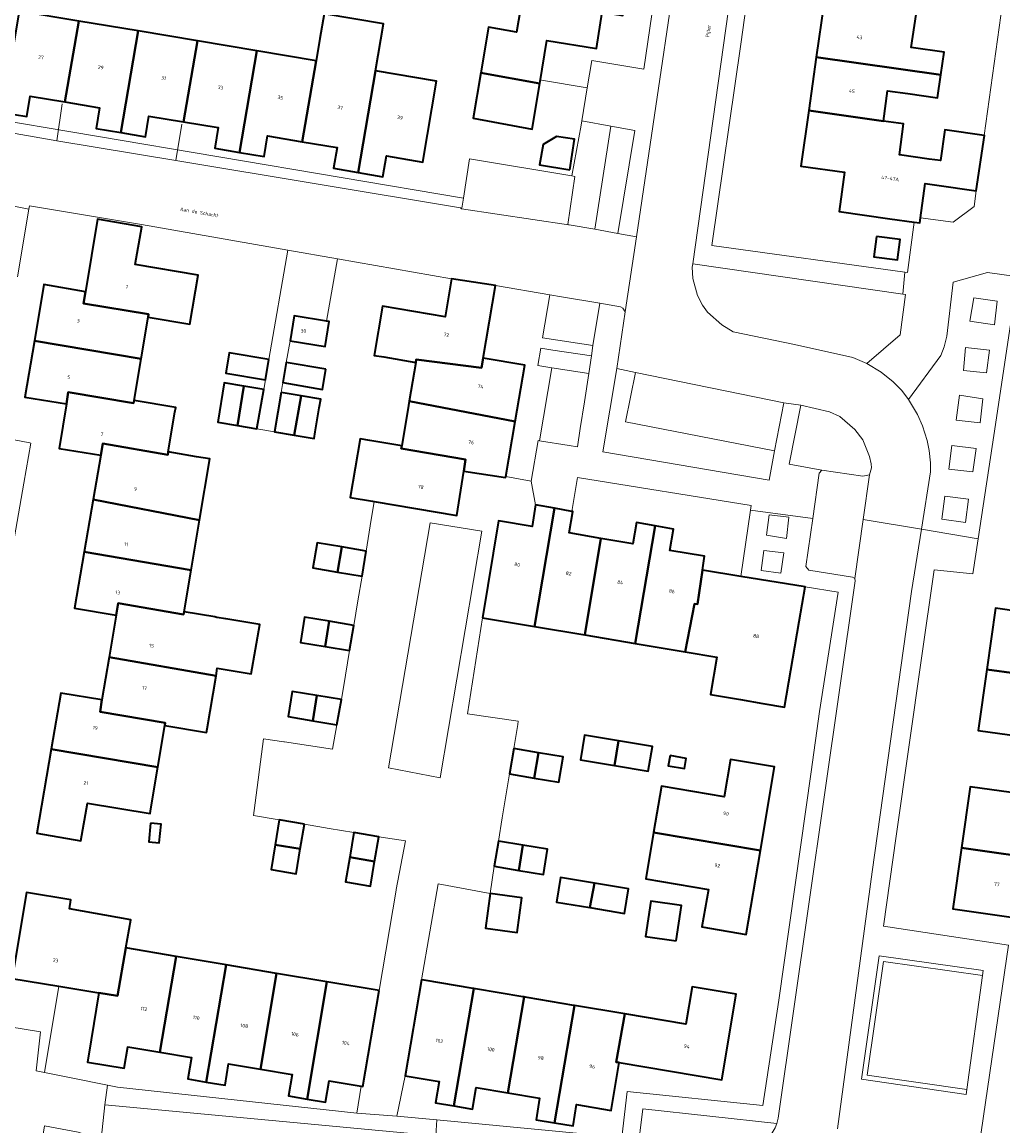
# Model space of a CAD drawing. Header units: metres. Extents: x 197700 to 204338, y 317132 to 325229.
# Tile 1019 of 1056: x 199365 to 199463, y 321576 to 321686. Entities that reach past the tile are written whole.
import ezdxf
from ezdxf.enums import TextEntityAlignment as Align

# ---------------------------------------------------------------- set-up
doc = ezdxf.new("R2010")
doc.units = ezdxf.units.M
for name, color, linetype, lineweight in [('B-WE-GR-BEPLANTING_CULTUUR_BODEMBEDEKKER-GV', 90, 'Continuous', 18), ('B-WE-GR-BEPLANTING_CULTUUR_HEESTERS-GV', 90, 'Continuous', 18), ('B-WE-GR-GROENVOORZIENING-GV', 80, 'Continuous', 18), ('B-WE-IE-TERREINAFSCHEIDING_KUNSTMATIG_HEKWERK-G', 20, 'IE-TERREINAFSCHEIDING-KUNSTMATIG', 18), ('B-WE-OG-BEBOUWING-GV', 7, 'Continuous', 35), ('B-WE-OG-BEBOUWING-T18', 10, 'Continuous', 18), ('B-WE-OG-TERREIN_ERF-GV', 7, 'Continuous', 18), ('B-WE-OG-TOPOGRAFIE-T18', 10, 'Continuous', 18), ('B-WE-VH-VERHARDING_ASFALT-GV', 252, 'Continuous', 18), ('B-WE-VH-VERHARDING_BETONSTRAATSTEEN-GV', 252, 'Continuous', 18), ('B-WE-VH-VERHARDING_TEGEL-GV', 252, 'Continuous', 18)]:
    doc.layers.add(name, color=color, linetype=linetype, lineweight=lineweight)
doc.styles.add('NLCS-ISO-M200-T18', font='NLCS-ISO.ttf', dxfattribs={"height": 0.36})
doc.linetypes.add('IE-TERREINAFSCHEIDING-KUNSTMATIG', pattern='A,4,[82,NLCS.SHX,S=0.75,R=90,X=0,Y=0],4,-2', length=10)

msp = doc.modelspace()

# ---------------------------------------------------------------- linework, layer by layer
at = {"layer": 'B-WE-GR-BEPLANTING_CULTUUR_BODEMBEDEKKER-GV'}
for points in [[(199419.358, 321665.83), (199421.911, 321665.373), (199423.504, 321675.699), (199420.61, 321676.229), (199420.563, 321675.793), (199419.634, 321670.713), (199419.918, 321670.666), (199419.21, 321665.857)], [(199459.818, 321658.527), (199459.404, 321656.196), (199461.865, 321655.82), (199462.133, 321658.181)], [(199421.324, 321650.952), (199421.598, 321652.704), (199417.723, 321653.275), (199416.518, 321653.479), (199416.226, 321651.75), (199417.623, 321651.531)], [(199461.365, 321653.273), (199458.992, 321653.553), (199458.765, 321651.247), (199461.086, 321651.009)], [(199460.708, 321648.435), (199458.39, 321648.785), (199458.03, 321646.286), (199460.44, 321646.027)], [(199457.628, 321643.75), (199457.311, 321641.403), (199459.705, 321641.121), (199460.054, 321643.452)], [(199456.906, 321638.684), (199456.628, 321636.387), (199458.976, 321636.038), (199459.276, 321638.4)], [(199439.081, 321634.799), (199441.073, 321634.456), (199441.315, 321636.572), (199439.336, 321636.827)], [(199438.545, 321631.248), (199440.499, 321630.996), (199440.808, 321633.033), (199438.823, 321633.249)]]:
    msp.add_lwpolyline(points, close=True, dxfattribs=at)
at = {"layer": 'B-WE-GR-BEPLANTING_CULTUUR_HEESTERS-GV'}
for points in [[(199423.504, 321675.699), (199421.911, 321665.373), (199424.23, 321664.958), (199425.929, 321675.254)], [(199449.113, 321651.967), (199452.448, 321654.817), (199452.981, 321658.846), (199452.698, 321658.887), (199431.706, 321661.922), (199431.658, 321661.572), (199431.704, 321660.464), (199432.18, 321658.764), (199432.684, 321657.781), (199433.188, 321657.07), (199434.625, 321655.829), (199435.734, 321655.12), (199441.88, 321653.865), (199447.715, 321652.562)], [(199422.421, 321657.97), (199418.591, 321658.62), (199417.421, 321658.818), (199416.694, 321654.517), (199421.719, 321653.756)], [(199439.88, 321643.221), (199424.992, 321646.114), (199425.975, 321651.054), (199424.131, 321651.465), (199422.725, 321643.104), (199439.355, 321640.303)], [(199444.602, 321641.281), (199448.718, 321640.677), (199449.384, 321640.818), (199449.571, 321641.532), (199449.563, 321641.92), (199449.386, 321642.659), (199448.699, 321644.335), (199447.92, 321645.357), (199446.408, 321646.639), (199445.387, 321647.111), (199442.515, 321647.771), (199441.338, 321641.874)], [(199360.181, 321586.53), (199360.118, 321586.147), (199366.484, 321585.137), (199366.059, 321581.225), (199366.884, 321581.06), (199368.314, 321589.696), (199363.64, 321590.47), (199360.905, 321590.921), (199360.556, 321588.801)], [(199440.109, 321575.97), (199426.721, 321577.439), (199426.141, 321572.819), (199435.035, 321571.976), (199436.153, 321572.169), (199437.587, 321572.843), (199438.689, 321573.761), (199439.434, 321574.692), (199439.948, 321575.536)]]:
    msp.add_lwpolyline(points, close=True, dxfattribs=at)
at = {"layer": 'B-WE-GR-GROENVOORZIENING-GV'}
for points in [[(199460.677, 321590.773), (199460.745, 321591.268), (199450.343, 321592.719), (199448.571, 321580.378), (199459.03, 321578.872), (199459.099, 321579.368), (199449.135, 321580.802), (199450.767, 321592.155)], [(199459.099, 321579.368), (199460.677, 321590.773), (199450.767, 321592.155), (199449.135, 321580.802)]]:
    msp.add_lwpolyline(points, close=True, dxfattribs=at)
at = {"layer": 'B-WE-IE-TERREINAFSCHEIDING_KUNSTMATIG_HEKWERK-G'}
for points in [[(199416.595, 321680.3), (199421.152, 321679.517)], [(199368.11, 321674.227), (199368.647, 321677.931)], [(199380.016, 321672.237), (199380.613, 321675.898)], [(199365.419, 321644.008), (199365.537, 321643.991)]]:
    msp.add_lwpolyline(points, dxfattribs=at)
at = {"layer": 'B-WE-OG-BEBOUWING-GV'}
for points in [[(199410.522, 321681.01), (199416.412, 321679.959), (199417.13, 321684.26), (199422.07, 321683.46), (199422.65, 321687.08), (199424.73, 321686.74), (199425.145, 321689.198), (199415.071, 321690.94), (199414.09, 321685.1), (199411.29, 321685.57)], [(199444.8, 321687.85), (199444.06, 321682.579), (199456.508, 321680.83), (199456.83, 321683.09), (199453.553, 321683.55), (199454.057, 321686.841), (199453.686, 321686.89), (199452.685, 321687.023), (199452.03, 321687.11), (199450.04, 321687.38), (199444.819, 321687.989)], [(199362.653, 321677.06), (199365.12, 321676.64), (199365.46, 321678.7), (199368.929, 321678.115), (199370.32, 321686.2), (199364.37, 321687.199)], [(199394.059, 321682.217), (199392.67, 321674.124), (199396.14, 321673.54), (199395.79, 321671.47), (199398.269, 321671.048), (199399.988, 321681.222), (199400.783, 321685.926), (199394.849, 321686.922), (199394.437, 321684.456)], [(199368.929, 321678.115), (199372.4, 321677.53), (199372.05, 321675.45), (199374.509, 321675.036), (199376.259, 321685.204), (199370.32, 321686.2)], [(199382.199, 321684.207), (199376.259, 321685.204), (199374.509, 321675.036), (199376.98, 321674.62), (199377.33, 321676.7), (199380.79, 321676.121)], [(199388.129, 321683.212), (199382.199, 321684.207), (199380.79, 321676.121), (199384.26, 321675.54), (199383.92, 321673.47), (199386.381, 321673.055)], [(199392.67, 321674.124), (199394.059, 321682.217), (199388.129, 321683.212), (199386.381, 321673.055), (199388.84, 321672.64), (199389.19, 321674.71)], [(199444.06, 321682.579), (199443.309, 321677.238), (199450.781, 321676.185), (199451.183, 321679.218), (199453.197, 321678.95), (199456.18, 321678.53), (199456.508, 321680.83)], [(199398.269, 321671.048), (199400.73, 321670.63), (199401.08, 321672.71), (199404.71, 321672.1), (199406.08, 321680.2), (199399.988, 321681.222)], [(199416.412, 321679.959), (199410.522, 321681.01), (199409.76, 321676.48), (199415.65, 321675.4)], [(199453.863, 321666.089), (199454.406, 321666.013), (199454.477, 321666.519), (199454.958, 321669.943), (199456.119, 321669.778), (199460.056, 321669.218), (199460.884, 321674.736), (199460.834, 321674.743), (199456.905, 321675.302), (199456.469, 321672.24), (199455.33, 321672.4), (199452.383, 321672.814), (199452.793, 321675.905), (199450.781, 321676.185), (199443.309, 321677.238), (199442.53, 321671.69), (199446.887, 321671.078), (199446.335, 321667.146), (199451.405, 321666.434)], [(199419.407, 321671.312), (199419.901, 321674.374), (199418.072, 321674.662), (199416.759, 321673.848), (199416.387, 321671.806)], [(199370.99, 321659.13), (199370.792, 321657.946), (199377.307, 321656.876), (199377.26, 321656.6), (199381.42, 321655.9), (199382.24, 321660.8), (199375.97, 321661.85), (199376.61, 321665.63), (199372.2, 321666.37)], [(199450.089, 321664.654), (199449.816, 321662.62), (199452.176, 321662.304), (199452.449, 321664.338)], [(199410.74, 321652.5), (199411.97, 321659.74), (199407.58, 321660.41), (199406.95, 321656.63), (199400.68, 321657.68), (199399.86, 321652.77), (199400.824, 321652.608), (199404.02, 321652.07), (199404.068, 321652.356), (199410.571, 321651.508)], [(199376.553, 321652.42), (199377.26, 321656.6), (199377.307, 321656.876), (199370.792, 321657.946), (199370.99, 321659.13), (199366.83, 321659.85), (199365.879, 321654.22)], [(199391.44, 321654.22), (199394.94, 321653.64), (199395.35, 321656.14), (199395.083, 321656.185), (199391.86, 321656.73)], [(199365.879, 321654.22), (199364.93, 321648.6), (199369.08, 321647.91), (199369.274, 321649.094), (199375.803, 321647.984), (199375.85, 321648.26), (199376.553, 321652.42)], [(199389.31, 321652.35), (199385.35, 321653.01), (199385.02, 321651), (199388.98, 321650.32)], [(199413.953, 321646.149), (199414.91, 321651.78), (199410.74, 321652.5), (199410.571, 321651.508), (199404.068, 321652.356), (199404.02, 321652.07), (199403.364, 321648.188)], [(199395.02, 321651.39), (199391.07, 321652.05), (199390.73, 321650.04), (199394.68, 321649.37)], [(199386.835, 321649.695), (199384.86, 321650.02), (199384.22, 321646.09), (199386.192, 321645.752)], [(199369.08, 321647.91), (199368.35, 321643.46), (199372.51, 321642.78), (199372.712, 321643.963), (199379.213, 321642.834), (199379.26, 321643.11), (199379.932, 321647.098), (199380.01, 321647.56), (199375.85, 321648.26), (199375.803, 321647.984), (199369.274, 321649.094)], [(199386.192, 321645.752), (199388.13, 321645.42), (199388.81, 321649.37), (199386.835, 321649.695)], [(199391.866, 321644.786), (199392.54, 321648.73), (199390.57, 321649.06), (199389.9, 321645.11)], [(199392.54, 321648.73), (199391.866, 321644.786), (199393.84, 321644.46), (199393.952, 321645.117), (199394.358, 321647.509), (199394.51, 321648.4)], [(199408.81, 321641.18), (199413, 321640.54), (199413.017, 321640.641), (199413.953, 321646.149), (199403.364, 321648.188), (199403.292, 321647.761), (199402.61, 321643.73), (199402.561, 321643.444), (199408.995, 321642.366)], [(199371.755, 321638.356), (199382.386, 321636.287), (199383.42, 321642.41), (199382.075, 321642.636), (199379.26, 321643.11), (199379.213, 321642.834), (199372.712, 321643.963), (199372.51, 321642.78)], [(199408.81, 321641.18), (199408.995, 321642.366), (199402.561, 321643.444), (199402.61, 321643.73), (199399.421, 321644.268), (199398.46, 321644.43), (199397.45, 321638.56), (199399.681, 321638.184), (199399.859, 321638.154), (199408.12, 321636.76)], [(199382.386, 321636.287), (199371.755, 321638.356), (199370.86, 321633.108), (199381.544, 321631.301)], [(199410.68, 321626.53), (199415.901, 321625.655), (199417.869, 321637.473), (199416, 321637.81), (199415.64, 321635.65), (199412.27, 321636.23)], [(199422.53, 321634.46), (199419.34, 321635.01), (199419.71, 321637.14), (199419.606, 321637.159), (199417.869, 321637.473), (199415.901, 321625.655), (199420.93, 321624.812)], [(199425.96, 321623.969), (199427.938, 321635.73), (199426.09, 321636.06), (199425.72, 321633.91), (199422.53, 321634.46), (199420.93, 321624.812)], [(199430.96, 321623.131), (199431.884, 321627.928), (199432.17, 321627.88), (199432.679, 321631.274), (199432.89, 321632.68), (199429.42, 321633.27), (199429.79, 321635.4), (199427.938, 321635.73), (199425.96, 321623.969)], [(199396.195, 321631.104), (199396.611, 321633.614), (199394.14, 321634.03), (199393.73, 321631.52)], [(199396.611, 321633.614), (199396.195, 321631.104), (199398.65, 321630.69), (199399.07, 321633.2)], [(199374.05, 321626.8), (199374.245, 321627.984), (199380.794, 321626.854), (199380.84, 321627.13), (199381.544, 321631.301), (199370.86, 321633.108), (199369.9, 321627.48)], [(199436.503, 321630.658), (199432.679, 321631.274), (199432.17, 321627.88), (199431.884, 321627.928), (199430.96, 321623.131), (199434.113, 321622.602), (199433.476, 321618.861), (199435.867, 321618.454), (199436.48, 321618.35), (199438.732, 321617.967), (199440.89, 321617.6), (199442.36, 321626.17), (199442.939, 321629.622)], [(199474.49, 321625.62), (199474.86, 321628.6), (199467.4, 321629.68), (199467.04, 321626.76), (199461.97, 321627.49), (199461.104, 321621.369), (199470.006, 321620.141), (199473.678, 321619.587)], [(199373.349, 321622.581), (199384.042, 321620.72), (199384.172, 321621.485), (199387.571, 321620.906), (199388.411, 321625.841), (199385.01, 321626.42), (199384.129, 321626.57), (199383.916, 321626.606), (199380.84, 321627.13), (199380.794, 321626.854), (199374.245, 321627.984), (199374.05, 321626.8)], [(199395.36, 321626.18), (199392.9, 321626.59), (199392.48, 321624.07), (199394.94, 321623.66)], [(199395.36, 321626.18), (199394.94, 321623.66), (199397.4, 321623.25), (199397.82, 321625.77)], [(199384.042, 321620.72), (199373.349, 321622.581), (199372.64, 321618.32), (199372.442, 321617.136), (199378.966, 321616.016), (199378.92, 321615.74), (199383.08, 321615.05), (199383.141, 321615.409)], [(199470.006, 321620.141), (199461.104, 321621.369), (199460.24, 321615.26), (199465.3, 321614.55), (199464.9, 321611.73), (199474.14, 321610.441), (199474.55, 321613.36), (199472.924, 321613.592), (199469.15, 321614.13)], [(199394.12, 321618.75), (199391.66, 321619.16), (199391.26, 321616.64), (199393.725, 321616.225)], [(199372.64, 321618.32), (199368.51, 321619), (199367.549, 321613.392), (199378.224, 321611.576), (199378.92, 321615.74), (199378.966, 321616.016), (199372.442, 321617.136)], [(199394.12, 321618.75), (199393.725, 321616.225), (199396.13, 321615.82), (199396.58, 321618.34)], [(199424.29, 321614.208), (199420.88, 321614.78), (199420.47, 321612.31), (199423.869, 321611.744)], [(199424.29, 321614.208), (199423.869, 321611.744), (199427.26, 321611.18), (199427.68, 321613.64)], [(199378.224, 321611.576), (199367.549, 321613.392), (199366.11, 321604.99), (199370.53, 321604.23), (199371.19, 321608), (199377.45, 321606.94), (199377.531, 321607.425)], [(199413.81, 321613.44), (199413.4, 321610.91), (199415.85, 321610.497), (199416.281, 321613.024)], [(199416.281, 321613.024), (199415.85, 321610.497), (199418.32, 321610.08), (199418.74, 321612.61)], [(199429.442, 321612.741), (199429.265, 321611.725), (199430.877, 321611.443), (199431.055, 321612.46)], [(199427.796, 321605.049), (199438.466, 321603.249), (199439.87, 321611.62), (199435.47, 321612.37), (199434.84, 321608.63), (199428.58, 321609.68)], [(199458.579, 321603.51), (199467.462, 321602.27), (199468.32, 321608.28), (199471.995, 321607.771), (199473.73, 321607.53), (199473.736, 321607.529), (199474.14, 321610.441), (199464.9, 321611.73), (199464.5, 321608.91), (199459.44, 321609.62)], [(199377.5, 321605.98), (199377.314, 321604.132), (199378.364, 321604.026), (199378.55, 321605.874)], [(199392.88, 321605.88), (199390.37, 321606.31), (199389.955, 321603.839), (199392.47, 321603.41)], [(199397.406, 321602.581), (199399.903, 321602.151), (199400.33, 321604.62), (199397.82, 321605.04)], [(199438.466, 321603.249), (199427.796, 321605.049), (199427.01, 321600.41), (199433.28, 321599.37), (199432.63, 321595.62), (199437.06, 321594.87)], [(199392.47, 321603.41), (199389.955, 321603.839), (199389.54, 321601.37), (199392.06, 321600.94)], [(199414.31, 321601.27), (199414.73, 321603.791), (199412.27, 321604.2), (199411.85, 321601.69)], [(199414.31, 321601.27), (199416.77, 321600.85), (199417.2, 321603.38), (199414.73, 321603.791)], [(199397.406, 321602.581), (199396.99, 321600.11), (199399.48, 321599.7), (199399.903, 321602.151)], [(199472.27, 321592.44), (199476.46, 321591.95), (199476.791, 321594.213), (199476.88, 321594.82), (199473.769, 321595.262), (199468.895, 321595.955), (199469.739, 321601.945), (199467.462, 321602.27), (199458.579, 321603.51), (199457.72, 321597.41), (199466.59, 321596.16), (199467.642, 321596.01), (199467.22, 321593.15)], [(199421.432, 321597.541), (199421.872, 321600), (199418.5, 321600.56), (199418.09, 321598.1)], [(199421.432, 321597.541), (199424.9, 321596.96), (199425.3, 321599.43), (199421.872, 321600)], [(199375.034, 321593.508), (199375.538, 321596.314), (199369.381, 321597.42), (199369.53, 321598.31), (199365.1, 321599.07), (199363.644, 321590.492), (199363.64, 321590.47), (199368.314, 321589.696), (199372.34, 321589.03), (199374.175, 321588.726)], [(199411.465, 321598.968), (199410.993, 321595.475), (199414.155, 321595.044), (199414.627, 321598.536)], [(199430.063, 321594.21), (199430.569, 321597.767), (199427.502, 321598.203), (199426.996, 321594.646)], [(199371.553, 321584.325), (199371.18, 321582.1), (199374.87, 321581.48), (199375.24, 321583.63), (199378.409, 321583.096), (199380.041, 321592.665), (199375.034, 321593.508), (199374.175, 321588.726), (199372.34, 321589.03)], [(199385.072, 321591.819), (199380.041, 321592.665), (199378.409, 321583.096), (199381.59, 321582.56), (199381.22, 321580.41), (199383.069, 321580.097)], [(199388.481, 321581.405), (199390.1, 321590.973), (199385.072, 321591.819), (199383.069, 321580.097), (199384.94, 321579.78), (199385.3, 321581.94)], [(199393.15, 321578.4), (199395.131, 321590.126), (199390.1, 321590.973), (199388.481, 321581.405), (199391.66, 321580.87), (199391.3, 321578.71)], [(199400.34, 321589.25), (199395.131, 321590.126), (199393.15, 321578.4), (199395, 321578.09), (199395.36, 321580.24), (199398.539, 321579.691), (199398.72, 321579.66)], [(199404.6, 321590.34), (199402.97, 321580.74), (199406.35, 321580.17), (199405.99, 321578.02), (199407.83, 321577.712), (199409.82, 321589.459), (199409.764, 321589.468), (199404.861, 321590.296), (199404.611, 321590.338)], [(199409.82, 321589.459), (199407.83, 321577.712), (199409.69, 321577.4), (199410.05, 321579.55), (199413.219, 321579.016), (199414.85, 321588.61), (199414.704, 321588.635), (199409.998, 321589.429)], [(199424.92, 321586.911), (199424.054, 321582.098), (199424.34, 321582.05), (199434.6, 321580.33), (199436.06, 321588.879), (199436.06, 321588.88), (199431.64, 321589.63), (199431.03, 321585.88)], [(199414.85, 321588.61), (199413.219, 321579.016), (199416.4, 321578.48), (199416.04, 321576.33), (199417.88, 321576.027), (199419.89, 321587.76), (199419.804, 321587.774), (199415.161, 321588.558), (199414.984, 321588.588)], [(199419.89, 321587.76), (199417.88, 321576.027), (199419.74, 321575.72), (199420.1, 321577.86), (199423.54, 321577.27), (199424.34, 321582.05), (199424.054, 321582.098), (199424.92, 321586.911)]]:
    msp.add_lwpolyline(points, close=True, dxfattribs=at)
at = {"layer": 'B-WE-OG-TERREIN_ERF-GV'}
for points in [[(199408.477, 321667.512), (199408.616, 321667.489), (199408.776, 321668.49), (199347.58, 321678.81), (199348.9, 321686.57), (199346.11, 321687.02), (199347.14, 321694), (199343.86, 321694.53), (199348.47, 321721.32), (199348.272, 321721.365), (199347.441, 321721.528), (199342.302, 321692.112), (199346.241, 321691.472), (199345.179, 321685.807), (199348.202, 321685.335), (199346.836, 321677.867), (199351.81, 321676.998), (199362.218, 321675.243), (199368.11, 321674.227), (199380.016, 321672.237)], [(199415.071, 321690.94), (199416.069, 321696.88), (199417.09, 321702.96), (199422.17, 321702.09), (199422.56, 321704.41), (199427.58, 321703.53), (199426.74, 321698.6), (199424.67, 321698.95), (199424.087, 321695.49), (199423.5, 321692.01), (199425.56, 321691.66), (199425.145, 321689.198), (199424.73, 321686.74), (199422.65, 321687.08), (199422.07, 321683.46), (199417.13, 321684.26), (199416.412, 321679.959), (199415.65, 321675.4), (199409.76, 321676.48), (199410.522, 321681.01), (199411.29, 321685.57), (199414.09, 321685.1)], [(199419.407, 321671.312), (199416.387, 321671.806), (199416.759, 321673.848), (199418.072, 321674.662), (199419.901, 321674.374)], [(199454.958, 321669.943), (199454.477, 321666.519), (199457.751, 321666.082), (199459.838, 321667.668), (199460.056, 321669.218), (199456.119, 321669.778)], [(199367.549, 321613.392), (199368.51, 321619), (199372.64, 321618.32), (199373.349, 321622.581), (199374.05, 321626.8), (199369.9, 321627.48), (199370.86, 321633.108), (199371.755, 321638.356), (199372.51, 321642.78), (199368.35, 321643.46), (199369.08, 321647.91), (199364.93, 321648.6), (199365.879, 321654.22), (199366.83, 321659.85), (199370.99, 321659.13), (199372.2, 321666.37), (199376.61, 321665.63), (199375.97, 321661.85), (199382.24, 321660.8), (199381.42, 321655.9), (199377.26, 321656.6), (199376.553, 321652.42), (199375.85, 321648.26), (199380.01, 321647.56), (199379.932, 321647.098), (199379.26, 321643.11), (199382.075, 321642.636), (199383.42, 321642.41), (199382.386, 321636.287), (199381.544, 321631.301), (199380.84, 321627.13), (199383.916, 321626.606), (199384.129, 321626.57), (199385.01, 321626.42), (199388.411, 321625.841), (199387.571, 321620.906), (199384.172, 321621.485), (199384.042, 321620.72), (199383.141, 321615.409), (199383.08, 321615.05), (199378.92, 321615.74), (199378.224, 321611.576), (199377.531, 321607.425), (199377.45, 321606.94), (199371.19, 321608), (199370.53, 321604.23), (199366.11, 321604.99)], [(199450.089, 321664.654), (199452.449, 321664.338), (199452.176, 321662.304), (199449.816, 321662.62)], [(199415.547, 321640.187), (199416.255, 321644.239), (199416.372, 321644.221), (199417.623, 321651.531), (199416.226, 321651.75), (199416.518, 321653.479), (199417.723, 321653.275), (199421.598, 321652.704), (199421.719, 321653.756), (199416.694, 321654.517), (199417.421, 321658.818), (199411.97, 321659.74), (199410.74, 321652.5), (199414.91, 321651.78), (199413.953, 321646.149), (199413.017, 321640.641)], [(199420.466, 321645.467), (199420.88, 321648.114), (199421.324, 321650.952), (199417.623, 321651.531), (199416.372, 321644.221), (199419.338, 321643.762), (199420.182, 321643.631)], [(199437.478, 321637.275), (199437.55, 321637.763), (199420.197, 321640.55), (199419.606, 321637.159), (199419.71, 321637.14), (199419.34, 321635.01), (199422.53, 321634.46), (199425.72, 321633.91), (199426.09, 321636.06), (199427.938, 321635.73), (199429.79, 321635.4), (199429.42, 321633.27), (199432.89, 321632.68), (199432.679, 321631.274), (199436.503, 321630.658)], [(199406.114, 321576.312), (199424.609, 321574.548), (199425.164, 321579.173), (199438.709, 321577.749), (199440.326, 321588.307), (199443.553, 321611.13), (199444.398, 321617.165), (199446.246, 321629.081), (199442.939, 321629.622), (199442.36, 321626.17), (199440.89, 321617.6), (199438.732, 321617.967), (199436.48, 321618.35), (199435.867, 321618.454), (199433.476, 321618.861), (199434.113, 321622.602), (199430.96, 321623.131), (199425.96, 321623.969), (199420.93, 321624.812), (199415.901, 321625.655), (199410.68, 321626.53), (199409.181, 321616.938), (199414.255, 321616.183), (199414.203, 321615.863), (199413.81, 321613.44), (199416.281, 321613.024), (199418.74, 321612.61), (199418.32, 321610.08), (199415.85, 321610.497), (199413.4, 321610.91), (199413, 321608.533), (199412.964, 321608.318), (199412.663, 321606.534), (199412.27, 321604.2), (199414.73, 321603.791), (199417.2, 321603.38), (199416.77, 321600.85), (199414.31, 321601.27), (199411.85, 321601.69), (199411.465, 321598.968), (199406.255, 321599.909), (199404.6, 321590.34), (199404.611, 321590.338), (199404.861, 321590.296), (199409.764, 321589.468), (199409.82, 321589.459), (199409.998, 321589.429), (199414.704, 321588.635), (199414.85, 321588.61), (199414.984, 321588.588), (199415.161, 321588.558), (199419.804, 321587.774), (199419.89, 321587.76), (199424.92, 321586.911), (199431.03, 321585.88), (199431.64, 321589.63), (199436.06, 321588.88), (199436.06, 321588.879), (199434.6, 321580.33), (199424.34, 321582.05), (199423.54, 321577.27), (199420.1, 321577.86), (199419.74, 321575.72), (199417.88, 321576.027), (199416.04, 321576.33), (199416.4, 321578.48), (199413.219, 321579.016), (199410.05, 321579.55), (199409.69, 321577.4), (199407.83, 321577.712), (199405.99, 321578.02), (199406.35, 321580.17), (199402.97, 321580.74), (199402.12, 321576.693)], [(199423.869, 321611.744), (199420.47, 321612.31), (199420.88, 321614.78), (199424.29, 321614.208), (199427.68, 321613.64), (199427.26, 321611.18)], [(199429.442, 321612.741), (199431.055, 321612.46), (199430.877, 321611.443), (199429.265, 321611.725)], [(199437.06, 321594.87), (199432.63, 321595.62), (199433.28, 321599.37), (199427.01, 321600.41), (199427.796, 321605.049), (199428.58, 321609.68), (199434.84, 321608.63), (199435.47, 321612.37), (199439.87, 321611.62), (199438.466, 321603.249)], [(199377.5, 321605.98), (199378.55, 321605.874), (199378.364, 321604.026), (199377.314, 321604.132)], [(199421.872, 321600), (199425.3, 321599.43), (199424.9, 321596.96), (199421.432, 321597.541), (199418.09, 321598.1), (199418.5, 321600.56)], [(199411.465, 321598.968), (199414.627, 321598.536), (199414.155, 321595.044), (199410.993, 321595.475)], [(199430.063, 321594.21), (199426.996, 321594.646), (199427.502, 321598.203), (199430.569, 321597.767)], [(199393.15, 321578.4), (199391.3, 321578.71), (199391.66, 321580.87), (199388.481, 321581.405), (199385.3, 321581.94), (199384.94, 321579.78), (199383.069, 321580.097), (199381.22, 321580.41), (199381.59, 321582.56), (199378.409, 321583.096), (199375.24, 321583.63), (199374.87, 321581.48), (199371.18, 321582.1), (199371.553, 321584.325), (199372.34, 321589.03), (199368.314, 321589.696), (199366.884, 321581.06), (199369.393, 321580.56), (199373.203, 321579.801), (199374.206, 321579.601), (199398.111, 321577.007), (199398.539, 321579.691), (199395.36, 321580.24), (199395, 321578.09)]]:
    msp.add_lwpolyline(points, close=True, dxfattribs=at)
for points in [[(199348.9, 321686.57), (199347.58, 321678.81), (199408.776, 321668.49), (199409.401, 321672.413), (199419.634, 321670.713), (199420.563, 321675.793), (199420.61, 321676.229), (199421.152, 321679.517), (199421.603, 321682.256), (199426.822, 321681.372), (199430.021, 321703.275)], [(199437.248, 321689.184), (199436.518, 321683.888), (199433.605, 321663.747), (199452.917, 321661.077), (199453.175, 321661.041), (199453.863, 321666.089), (199451.405, 321666.434), (199446.335, 321667.146), (199446.887, 321671.078), (199442.53, 321671.69), (199443.309, 321677.238), (199444.06, 321682.579), (199444.8, 321687.85)], [(199454.057, 321686.841), (199453.553, 321683.55), (199456.83, 321683.09), (199456.508, 321680.83), (199456.18, 321678.53), (199453.197, 321678.95), (199451.183, 321679.218), (199450.781, 321676.185), (199452.793, 321675.905), (199452.383, 321672.814), (199455.33, 321672.4), (199456.469, 321672.24), (199456.905, 321675.302), (199460.834, 321674.743), (199462.695, 321687.958)], [(199370.32, 321686.2), (199376.259, 321685.204), (199382.199, 321684.207), (199388.129, 321683.212), (199394.059, 321682.217), (199394.437, 321684.456), (199394.849, 321686.922), (199400.783, 321685.926), (199399.988, 321681.222), (199406.08, 321680.2), (199404.71, 321672.1), (199401.08, 321672.71), (199400.73, 321670.63), (199398.269, 321671.048), (199395.79, 321671.47), (199396.14, 321673.54), (199392.67, 321674.124), (199389.19, 321674.71), (199388.84, 321672.64), (199386.381, 321673.055), (199383.92, 321673.47), (199384.26, 321675.54), (199380.79, 321676.121), (199377.33, 321676.7), (199376.98, 321674.62), (199374.509, 321675.036), (199372.05, 321675.45), (199372.4, 321677.53), (199368.929, 321678.115), (199365.46, 321678.7), (199365.12, 321676.64), (199362.653, 321677.06)], [(199363.644, 321590.492), (199365.1, 321599.07), (199369.53, 321598.31), (199369.381, 321597.42), (199375.538, 321596.314), (199375.034, 321593.508), (199380.041, 321592.665), (199385.072, 321591.819), (199390.1, 321590.973), (199395.131, 321590.126), (199400.34, 321589.25), (199402.049, 321599.277), (199402.061, 321599.366), (199402.976, 321604.234), (199400.33, 321604.62), (199399.903, 321602.151), (199399.48, 321599.7), (199396.99, 321600.11), (199397.406, 321602.581), (199397.82, 321605.04), (199395.364, 321605.458), (199392.88, 321605.88), (199392.47, 321603.41), (199392.06, 321600.94), (199389.54, 321601.37), (199389.955, 321603.839), (199390.37, 321606.31), (199387.788, 321606.752), (199387.855, 321607.259), (199388.805, 321614.429), (199390.812, 321614.126), (199390.879, 321614.116), (199395.696, 321613.389), (199396.13, 321615.82), (199393.725, 321616.225), (199391.26, 321616.64), (199391.66, 321619.16), (199394.12, 321618.75), (199396.58, 321618.34), (199396.99, 321620.793), (199397.4, 321623.25), (199394.94, 321623.66), (199392.48, 321624.07), (199392.9, 321626.59), (199395.36, 321626.18), (199397.82, 321625.77), (199398.234, 321628.225), (199398.65, 321630.69), (199396.195, 321631.104), (199393.73, 321631.52), (199394.14, 321634.03), (199396.611, 321633.614), (199399.07, 321633.2), (199399.47, 321635.713), (199399.859, 321638.154), (199399.681, 321638.184), (199397.45, 321638.56), (199398.46, 321644.43), (199399.421, 321644.268), (199402.61, 321643.73), (199403.292, 321647.761), (199403.364, 321648.188), (199404.02, 321652.07), (199400.824, 321652.608), (199399.86, 321652.77), (199400.68, 321657.68), (199406.95, 321656.63), (199407.58, 321660.41), (199396.173, 321662.408), (199395.083, 321656.185), (199395.35, 321656.14), (199394.94, 321653.64), (199391.44, 321654.22), (199391.07, 321652.05), (199395.02, 321651.39), (199394.68, 321649.37), (199390.73, 321650.04), (199390.57, 321649.06), (199392.54, 321648.73), (199394.51, 321648.4), (199394.358, 321647.509), (199393.952, 321645.117), (199393.84, 321644.46), (199391.866, 321644.786), (199389.9, 321645.11), (199388.13, 321645.42), (199386.192, 321645.752), (199384.22, 321646.09), (199384.86, 321650.02), (199386.835, 321649.695), (199388.81, 321649.37), (199388.98, 321650.32), (199385.02, 321651), (199385.35, 321653.01), (199389.31, 321652.35), (199391.223, 321663.275), (199376.599, 321665.836), (199365.384, 321667.711), (199365.328, 321667.375), (199364.195, 321660.604)], [(199463.228, 321654.078), (199461.987, 321645.87), (199460.25, 321634.425), (199459.718, 321630.918), (199455.851, 321631.319), (199454.579, 321622.495), (199452.036, 321604.702), (199450.77, 321595.692), (199463.279, 321593.786), (199456.783, 321549.323)], [(199361.545, 321644.761), (199365.419, 321644.008), (199365.537, 321643.991), (199364.838, 321639.997), (199362.919, 321629.04)], [(199465.3, 321614.55), (199460.24, 321615.26), (199461.104, 321621.369), (199461.97, 321627.49), (199467.04, 321626.76)], [(199466.59, 321596.16), (199457.72, 321597.41), (199458.579, 321603.51), (199459.44, 321609.62), (199464.5, 321608.91)]]:
    msp.add_lwpolyline(points, dxfattribs=at)
at = {"layer": 'B-WE-VH-VERHARDING_ASFALT-GV'}
for points in [[(199431.704, 321702.705), (199426.076, 321664.627), (199424.954, 321657.121), (199424.131, 321651.465), (199425.975, 321651.054), (199440.821, 321648.023), (199442.515, 321647.771), (199445.387, 321647.111), (199446.408, 321646.639), (199447.92, 321645.357), (199448.699, 321644.335), (199449.386, 321642.659), (199449.563, 321641.92), (199449.571, 321641.532), (199449.384, 321640.818), (199448.755, 321636.34), (199454.577, 321635.393), (199455.476, 321641.117), (199455.48, 321642.016), (199455.352, 321643.257), (199455.141, 321644.269), (199454.673, 321645.723), (199454.175, 321646.863), (199453.27, 321648.364), (199452.608, 321649.241), (199451.742, 321650.127), (199450.532, 321651.097), (199449.113, 321651.967), (199447.715, 321652.562), (199441.88, 321653.865), (199435.734, 321655.12), (199434.625, 321655.829), (199433.188, 321657.07), (199432.684, 321657.781), (199432.18, 321658.764), (199431.704, 321660.464), (199431.658, 321661.572), (199431.706, 321661.922), (199439.094, 321714.47)], [(199446.179, 321575.436), (199449.664, 321601.131), (199453.595, 321629.145), (199454.577, 321635.393), (199448.755, 321636.34), (199447.93, 321630.465), (199447.942, 321630.221), (199440.245, 321576.497), (199440.109, 321575.97), (199439.948, 321575.536)]]:
    msp.add_lwpolyline(points, dxfattribs=at)
msp.add_lwpolyline([(199372.405, 321514.163), (199375.278, 321543.824), (199377.668, 321566.547), (199378.027, 321567.54), (199379.081, 321569.093), (199379.74, 321569.677), (199381.374, 321570.605), (199382.335, 321570.901), (199382.804, 321570.948), (199405.737, 321568.649), (199406.036, 321574.715), (199372.915, 321577.839), (199372.461, 321573.442), (199368.446, 321535.903), (199366.429, 321514.825), (199365.954, 321510.833), (199371.954, 321510.191)], close=True, dxfattribs=at)
at = {"layer": 'B-WE-VH-VERHARDING_BETONSTRAATSTEEN-GV'}
for points in [[(199429.876, 321703.298), (199430.021, 321703.275), (199426.822, 321681.372), (199421.603, 321682.256), (199421.152, 321679.517), (199420.61, 321676.229), (199423.504, 321675.699), (199425.929, 321675.254), (199424.23, 321664.958), (199426.076, 321664.627), (199431.704, 321702.705), (199433.974, 321719.348), (199432.105, 321719.611), (199432.001, 321718.875), (199431.164, 321712.959), (199430.338, 321707.118), (199430.317, 321707.121)], [(199431.706, 321661.922), (199452.698, 321658.887), (199452.917, 321661.077), (199433.605, 321663.747), (199436.518, 321683.888), (199437.248, 321689.184), (199437.998, 321694.628), (199438.748, 321700.074), (199440.24, 321710.688), (199440.76, 321714.455), (199441.311, 321718.315), (199439.669, 321718.546), (199439.094, 321714.47)], [(199419.358, 321665.83), (199419.21, 321665.857), (199419.918, 321670.666), (199419.634, 321670.713), (199409.401, 321672.413), (199408.776, 321668.49), (199408.616, 321667.489), (199408.477, 321667.512), (199408.58, 321667.411), (199419.273, 321665.812)], [(199460.25, 321634.425), (199461.987, 321645.87), (199463.228, 321654.078), (199463.948, 321658.968), (199485.14, 321655.994), (199484.507, 321651.232), (199485.027, 321651.163), (199482.836, 321636.926), (199484.288, 321636.722), (199484.938, 321641.363), (199487.238, 321657.432), (199461.171, 321661.051), (199457.755, 321660.082), (199457.119, 321654.698), (199456.835, 321653.618), (199456.512, 321652.757), (199453.27, 321648.364), (199454.175, 321646.863), (199454.673, 321645.723), (199455.141, 321644.269), (199455.352, 321643.257), (199455.48, 321642.016), (199455.476, 321641.117), (199454.577, 321635.393)], [(199443.706, 321636.455), (199444.348, 321640.971), (199444.602, 321641.281), (199441.338, 321641.874), (199442.515, 321647.771), (199440.821, 321648.023), (199439.88, 321643.221), (199439.355, 321640.303), (199422.725, 321643.104), (199424.131, 321651.465), (199424.954, 321657.121), (199424.723, 321657.473), (199424.483, 321657.619), (199422.421, 321657.97), (199421.719, 321653.756), (199421.598, 321652.704), (199421.324, 321650.952), (199420.88, 321648.114), (199420.466, 321645.467), (199420.182, 321643.631), (199419.338, 321643.762), (199416.372, 321644.221), (199416.255, 321644.239), (199415.547, 321640.187), (199416, 321637.81), (199417.869, 321637.473), (199419.606, 321637.159), (199420.197, 321640.55), (199437.55, 321637.763), (199437.478, 321637.275)], [(199459.818, 321658.527), (199462.133, 321658.181), (199461.865, 321655.82), (199459.404, 321656.196)], [(199461.365, 321653.273), (199461.086, 321651.009), (199458.765, 321651.247), (199458.992, 321653.553)], [(199425.975, 321651.054), (199424.992, 321646.114), (199439.88, 321643.221), (199440.821, 321648.023)], [(199460.708, 321648.435), (199460.44, 321646.027), (199458.03, 321646.286), (199458.39, 321648.785)], [(199457.628, 321643.75), (199460.054, 321643.452), (199459.705, 321641.121), (199457.311, 321641.403)], [(199390.37, 321606.31), (199392.88, 321605.88), (199395.364, 321605.458), (199397.82, 321605.04), (199400.33, 321604.62), (199402.976, 321604.234), (199402.061, 321599.366), (199402.049, 321599.277), (199400.34, 321589.25), (199398.72, 321579.66), (199398.539, 321579.691), (199398.111, 321577.007), (199402.12, 321576.693), (199402.97, 321580.74), (199404.6, 321590.34), (199406.255, 321599.909), (199411.465, 321598.968), (199411.85, 321601.69), (199412.27, 321604.2), (199412.663, 321606.534), (199412.964, 321608.318), (199413, 321608.533), (199413.4, 321610.91), (199413.81, 321613.44), (199414.203, 321615.863), (199414.255, 321616.183), (199409.181, 321616.938), (199410.68, 321626.53), (199412.27, 321636.23), (199415.64, 321635.65), (199416, 321637.81), (199415.547, 321640.187), (199413.017, 321640.641), (199413, 321640.54), (199408.81, 321641.18), (199408.12, 321636.76), (199399.859, 321638.154), (199399.47, 321635.713), (199399.07, 321633.2), (199398.65, 321630.69), (199398.234, 321628.225), (199397.82, 321625.77), (199397.4, 321623.25), (199396.99, 321620.793), (199396.58, 321618.34), (199396.13, 321615.82), (199395.696, 321613.389), (199390.879, 321614.116), (199390.812, 321614.126), (199388.805, 321614.429), (199387.855, 321607.259), (199387.788, 321606.752)], [(199449.384, 321640.818), (199448.718, 321640.677), (199444.602, 321641.281), (199444.348, 321640.971), (199443.706, 321636.455), (199443.021, 321631.641), (199443.302, 321631.295), (199447.692, 321630.595), (199447.93, 321630.465), (199448.755, 321636.34)], [(199456.906, 321638.684), (199459.276, 321638.4), (199458.976, 321636.038), (199456.628, 321636.387)], [(199443.553, 321611.13), (199440.326, 321588.307), (199438.709, 321577.749), (199425.164, 321579.173), (199424.609, 321574.548), (199406.114, 321576.312), (199406.036, 321574.715), (199426.141, 321572.819), (199426.721, 321577.439), (199440.109, 321575.97), (199440.245, 321576.497), (199447.942, 321630.221), (199447.93, 321630.465), (199447.692, 321630.595), (199443.302, 321631.295), (199443.021, 321631.641), (199443.706, 321636.455), (199437.478, 321637.275), (199436.503, 321630.658), (199442.939, 321629.622), (199446.246, 321629.081), (199444.398, 321617.165)], [(199439.081, 321634.799), (199439.336, 321636.827), (199441.315, 321636.572), (199441.073, 321634.456)], [(199405.454, 321636.025), (199401.282, 321611.514), (199406.458, 321610.517), (199410.632, 321635.18)], [(199405.454, 321636.025), (199410.632, 321635.18), (199406.458, 321610.517), (199401.282, 321611.514)], [(199438.545, 321631.248), (199438.823, 321633.249), (199440.808, 321633.033), (199440.499, 321630.996)], [(199459.099, 321579.368), (199459.03, 321578.872), (199448.571, 321580.378), (199450.343, 321592.719), (199460.745, 321591.268), (199460.677, 321590.773)], [(199406.036, 321574.715), (199406.114, 321576.312), (199402.12, 321576.693), (199398.111, 321577.007), (199374.206, 321579.601), (199373.203, 321579.801), (199372.915, 321577.839)]]:
    msp.add_lwpolyline(points, close=True, dxfattribs=at)
for points in [[(199462.695, 321687.958), (199460.834, 321674.743), (199460.884, 321674.736), (199460.056, 321669.218), (199459.838, 321667.668), (199457.751, 321666.082), (199454.477, 321666.519), (199454.406, 321666.013), (199453.863, 321666.089), (199453.175, 321661.041), (199452.917, 321661.077), (199452.698, 321658.887), (199452.981, 321658.846), (199452.448, 321654.817), (199449.113, 321651.967), (199450.532, 321651.097), (199451.742, 321650.127), (199452.608, 321649.241), (199453.27, 321648.364), (199456.512, 321652.757), (199456.835, 321653.618), (199457.119, 321654.698), (199457.755, 321660.082), (199461.171, 321661.051), (199487.238, 321657.432)], [(199360.217, 321668.397), (199365.328, 321667.375), (199365.384, 321667.711), (199376.599, 321665.836), (199391.223, 321663.275), (199396.173, 321662.408), (199407.58, 321660.41), (199411.97, 321659.74), (199417.421, 321658.818), (199418.591, 321658.62), (199422.421, 321657.97), (199424.483, 321657.619), (199424.723, 321657.473), (199424.954, 321657.121), (199426.076, 321664.627), (199424.23, 321664.958), (199421.911, 321665.373), (199419.358, 321665.83), (199419.273, 321665.812), (199408.58, 321667.411), (199408.477, 321667.512), (199380.016, 321672.237), (199368.11, 321674.227), (199362.218, 321675.243)], [(199364.195, 321660.604), (199365.328, 321667.375), (199360.217, 321668.397)], [(199362.919, 321629.04), (199364.838, 321639.997), (199365.537, 321643.991), (199365.419, 321644.008), (199361.545, 321644.761)], [(199456.783, 321549.323), (199463.279, 321593.786), (199450.77, 321595.692), (199452.036, 321604.702), (199454.579, 321622.495), (199455.851, 321631.319), (199459.718, 321630.918), (199460.25, 321634.425), (199454.577, 321635.393), (199453.595, 321629.145), (199449.664, 321601.131), (199446.179, 321575.436)], [(199360.994, 321573.954), (199366.474, 321573.056), (199366.894, 321575.712), (199370.267, 321575.102), (199371.02, 321574.813), (199371.855, 321574.24), (199372.253, 321573.825), (199372.461, 321573.442), (199372.915, 321577.839), (199373.203, 321579.801), (199369.393, 321580.56), (199366.884, 321581.06), (199366.059, 321581.225), (199366.484, 321585.137), (199360.118, 321586.147)]]:
    msp.add_lwpolyline(points, dxfattribs=at)
at = {"layer": 'B-WE-VH-VERHARDING_TEGEL-GV'}
msp.add_lwpolyline([(199389.31, 321652.35), (199388.98, 321650.32), (199388.81, 321649.37), (199388.13, 321645.42), (199389.9, 321645.11), (199390.57, 321649.06), (199390.73, 321650.04), (199391.07, 321652.05), (199391.44, 321654.22), (199391.86, 321656.73), (199395.083, 321656.185), (199396.173, 321662.408), (199391.223, 321663.275)], close=True, dxfattribs=at)

# ---------------------------------------------------------------- texts
at = {"layer": 'B-WE-OG-BEBOUWING-T18', "style": 'NLCS-ISO-M200-T18'}
for s, rotation, p in [('43', 352.1, (199448.38, 321684.578)), ('27', 350.5, (199366.542, 321682.574)), ('29', 350.5, (199372.519, 321681.566)), ('31', 350.5, (199378.8, 321680.51)), ('33', 350.5, (199384.499, 321679.556)), ('35', 350.5, (199390.477, 321678.55)), ('45', 352, (199447.623, 321679.192)), ('37', 350.5, (199396.454, 321677.543)), ('39', 350.5, (199402.432, 321676.539)), ('47-47A', 352.1, (199451.447, 321670.467)), ('1', 350.6, (199375.128, 321659.625)), ('3', 350.5, (199370.273, 321656.217)), ('72', 350.4, (199407.079, 321654.83)), ('5', 350.5, (199369.323, 321650.592)), ('74', 350.4, (199410.492, 321649.656)), ('7', 350.7, (199372.638, 321644.887)), ('76', 350.4, (199409.544, 321644.08)), ('9', 350.4, (199375.992, 321639.407)), ('78', 351.2, (199404.516, 321639.607)), ('11', 350.4, (199375.05, 321633.881)), ('80', 350.3, (199414.147, 321631.848)), ('82', 350.3, (199419.301, 321630.958)), ('84', 350.3, (199424.456, 321630.069)), ('13', 350.4, (199374.227, 321629.059)), ('86', 350.4, (199429.619, 321629.179)), ('88', 350.3, (199438.048, 321624.692)), ('15', 350.6, (199377.596, 321623.735)), ('17', 350.6, (199376.89, 321619.495)), ('19', 350.3, (199371.972, 321615.52)), ('21', 350.3, (199371.027, 321610.005)), ('90', 350.5, (199435.029, 321606.941)), ('92', 350.5, (199434.161, 321601.762)), ('77', 352, (199462.107, 321599.881)), ('23', 350.4, (199368.003, 321592.272)), ('112', 350.5, (199376.833, 321587.418)), ('110', 350.5, (199382.062, 321586.537)), ('108', 350.5, (199386.864, 321585.733)), ('106', 350.5, (199391.936, 321584.88)), ('104', 350.2, (199397.023, 321584.012)), ('102', 350.5, (199406.377, 321584.222)), ('94', 350.4, (199431.112, 321583.667)), ('100', 350.5, (199411.52, 321583.359)), ('98', 350.5, (199416.514, 321582.517)), ('96', 350.3, (199421.651, 321581.652))]:
    msp.add_text(s, height=0.36, rotation=rotation, dxfattribs=at).set_placement(p, align=Align.MIDDLE)
msp.add_text('30', height=0.36, dxfattribs=at).set_placement((199392.776, 321655.209), align=Align.MIDDLE)
at = {"layer": 'B-WE-OG-TOPOGRAFIE-T18', "style": 'NLCS-ISO-M200-T18'}
for s, rotation, p in [('Pijler', 82, (199433.312, 321685.199)), ('Aan de Schacht', 350.1, (199382.363, 321667.071))]:
    msp.add_text(s, height=0.36, rotation=rotation, dxfattribs=at).set_placement(p, align=Align.MIDDLE)

doc.saveas('drawing.dxf')
